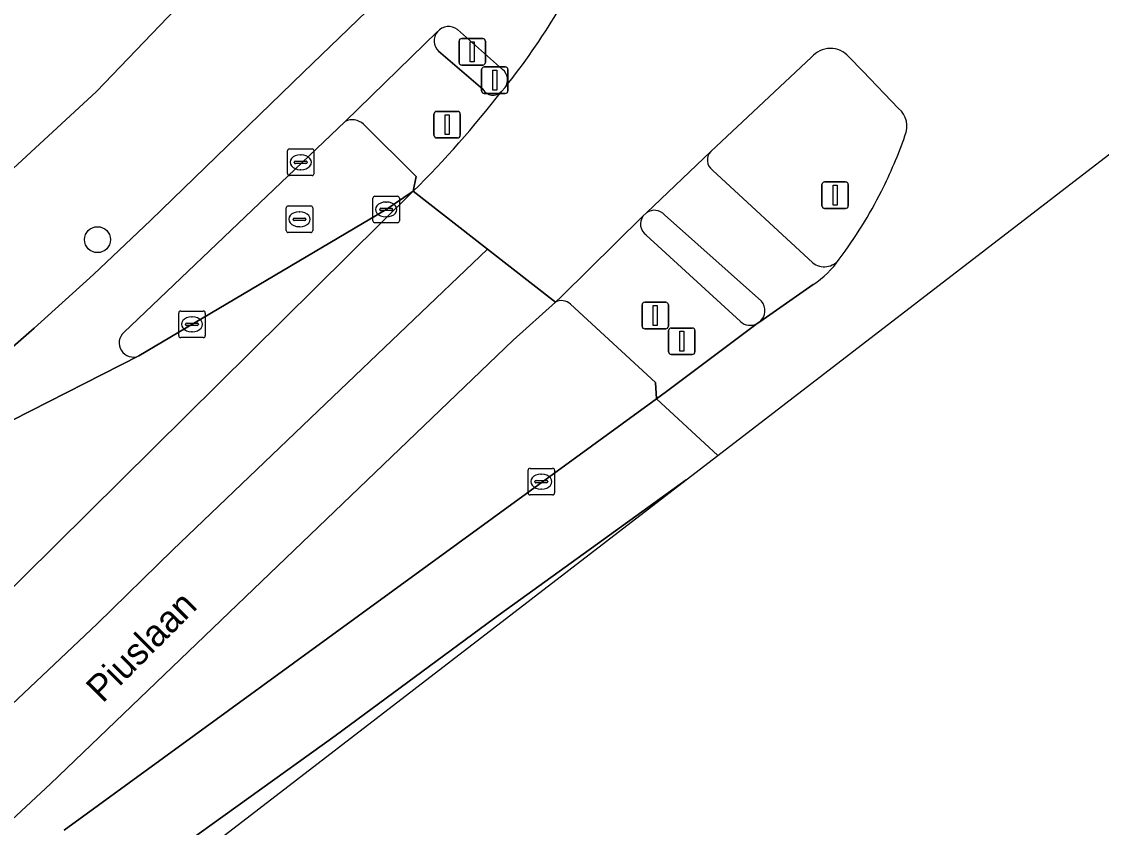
# Model space of a CAD drawing. Extents: x 162073 to 163043, y 381818 to 382561.
# Drawn here: x 162751.94 to 162792.63, y 382016.7 to 382047.07 of the extents above; entities that cross this region are included whole.
import ezdxf

# ---------------------------------------------------------------- set-up
doc = ezdxf.new("R2010")
doc.units = 0
for name, color, linetype in [('IMGEO_Berm_gesloten', 7, 'Continuous'), ('IMGEO_Boom', 7, 'Continuous'), ('IMGEO_Drukknoppaal', 7, 'Continuous'), ('IMGEO_Erf', 7, 'Continuous'), ('IMGEO_Fietspad_open', 7, 'Continuous'), ('IMGEO_Kolk', 7, 'Continuous'), ('IMGEO_Openbare_ruimte_label', 7, 'Continuous'), ('IMGEO_Portaal', 7, 'Continuous'), ('IMGEO_Rijbaan_lokaal_open', 7, 'Continuous'), ('IMGEO_Rijbaan_regionaal_gesloten', 7, 'Continuous'), ('IMGEO_Rioolput', 7, 'Continuous'), ('IMGEO_Verkeerseiland_gesloten', 7, 'Continuous'), ('IMGEO_Verkeersregelinstallatiepaal', 7, 'Continuous'), ('IMGEO_Voetpad_open', 7, 'Continuous')]:
    doc.layers.add(name, color=color, linetype=linetype)

msp = doc.modelspace()

# ---------------------------------------------------------------- linework, layer by layer
at = {"layer": 'IMGEO_Berm_gesloten'}
for points in [[(162772.059, 382036.498), (162770.462, 382035.069), (162753.027, 382018.342), (162731.928, 381998.712), (162726.692, 381994.177), (162727.302, 381993.446), (162745.011, 382008.024)], [(162775.869, 382032.852), (162775.83, 382033.473), (162772.618, 382036.419)], [(162753.538, 382016.6), (162775.869, 382032.852)]]:
    msp.add_lwpolyline(points, dxfattribs=at)
msp.add_arc((162772.285, 382036.083), 0.473, 45.3103, 118.6017, dxfattribs=at)
at = {"layer": 'IMGEO_Boom'}
msp.add_circle((162754.797, 382038.853), 0.489, dxfattribs=at)
at = {"layer": 'IMGEO_Drukknoppaal'}
for p, q in [((162768.424, 382045.533), (162768.424, 382046.333)), ((162768.424, 382046.333), (162768.424, 382045.533)), ((162768.524, 382046.433), (162769.314, 382046.433)), ((162769.314, 382046.433), (162768.524, 382046.433)), ((162769.414, 382046.333), (162769.414, 382045.533)), ((162769.414, 382045.533), (162769.414, 382046.333)), ((162769.314, 382045.433), (162768.524, 382045.433)), ((162768.524, 382045.433), (162769.314, 382045.433))]:
    msp.add_line(p, q, dxfattribs=at)
msp.add_lwpolyline([(162768.844, 382046.308), (162768.994, 382046.308), (162768.994, 382045.558), (162768.844, 382045.558), (162768.844, 382046.308)], dxfattribs=at)
for centre, start, end in [((162768.524, 382046.333), 90, 180), ((162768.524, 382046.333), 90, 180), ((162769.314, 382046.333), 0, 90), ((162769.314, 382046.333), 360, 90), ((162768.524, 382045.533), 180, 270), ((162768.524, 382045.533), 180, 270), ((162769.314, 382045.533), 270, 0), ((162769.314, 382045.533), 270, 0)]:
    msp.add_arc(centre, 0.1, start, end, dxfattribs=at)
at = {"layer": 'IMGEO_Erf'}
msp.add_lwpolyline([(162724.511, 382016.802), (162741.397, 382032.094), (162754.763, 382044.439), (162765.79, 382055.945)], dxfattribs=at)
at = {"layer": 'IMGEO_Fietspad_open'}
for points in [[(162765.967, 382048.461), (162762.552, 382045.151), (162756.804, 382039.587), (162754.646, 382037.542), (162752.404, 382035.511), (162744.085, 382028.233), (162756.358, 382034.471)], [(162768.363, 382046.769), (162770.06, 382045.265)], [(162764.128, 382043.311), (162767.609, 382046.692)], [(162755.789, 382035.359), (162764.128, 382043.311)], [(162777.909, 382042.173), (162775.493, 382039.867)], [(162781.751, 382037.98), (162777.977, 382041.478)], [(162776.169, 382039.792), (162779.82, 382036.534)], [(162779.764, 382035.761), (162781.766, 382037.157)]]:
    msp.add_lwpolyline(points, dxfattribs=at)
for centre, radius, start, end in [((162747.331, 382062.556), 29.052, 321.7942, 328.5794), ((162768.025, 382046.344), 0.542, 51.5138, 140.1481), ((162769.746, 382044.873), 0.503, 325.5079, 51.297), ((162778.235, 382041.854), 0.456, 135.6086, 235.5676), ((162775.788, 382039.445), 0.515, 42.339, 124.9992), ((162782.185, 382038.538), 0.707, 232.1369, 323.7396), ((162779.862, 382040.101), 3.506, 302.8843, 325.5894), ((162779.398, 382036.176), 0.553, 311.3863, 40.3266), ((162756.147, 382034.962), 0.534, 132.005, 293.2957)]:
    msp.add_arc(centre, radius, start, end, dxfattribs=at)
at = {"layer": 'IMGEO_Kolk'}
for p, q in [((162762.03, 382042.27), (162762.882, 382042.27)), ((162761.955, 382041.344), (162761.955, 382042.196)), ((162762.443, 382042.05), (162762.468, 382042.05)), ((162762.956, 382042.196), (162762.956, 382041.344)), ((162762.214, 382041.764), (162762.214, 382041.776)), ((162762.652, 382041.727), (162762.254, 382041.727)), ((162762.257, 382041.813), (162762.655, 382041.813)), ((162762.466, 382041.49), (162762.441, 382041.49)), ((162762.698, 382041.776), (162762.698, 382041.764)), ((162762.882, 382041.27), (162762.03, 382041.27)), ((162765.176, 382039.565), (162765.176, 382040.417)), ((162765.251, 382040.491), (162766.103, 382040.491)), ((162765.664, 382040.271), (162765.689, 382040.271)), ((162766.177, 382040.417), (162766.177, 382039.565)), ((162765.435, 382039.985), (162765.435, 382039.997)), ((162765.873, 382039.948), (162765.475, 382039.948)), ((162765.478, 382040.034), (162765.876, 382040.034)), ((162765.919, 382039.997), (162765.919, 382039.985)), ((162766.103, 382039.491), (162765.251, 382039.491)), ((162765.687, 382039.711), (162765.662, 382039.711)), ((162757.932, 382036.162), (162758.784, 382036.162)), ((162757.857, 382035.236), (162757.857, 382036.088)), ((162758.345, 382035.942), (162758.37, 382035.942)), ((162758.858, 382036.088), (162758.858, 382035.236)), ((162758.116, 382035.656), (162758.116, 382035.668)), ((162758.554, 382035.619), (162758.156, 382035.619)), ((162758.159, 382035.705), (162758.557, 382035.705)), ((162758.368, 382035.382), (162758.343, 382035.382)), ((162758.6, 382035.668), (162758.6, 382035.656)), ((162758.784, 382035.162), (162757.932, 382035.162)), ((162771.023, 382029.308), (162771.023, 382030.16)), ((162771.098, 382030.234), (162771.95, 382030.234)), ((162772.024, 382030.16), (162772.024, 382029.308)), ((162771.282, 382029.728), (162771.282, 382029.74)), ((162771.72, 382029.691), (162771.322, 382029.691)), ((162771.325, 382029.777), (162771.723, 382029.777)), ((162771.511, 382030.014), (162771.536, 382030.014)), ((162771.766, 382029.74), (162771.766, 382029.728)), ((162771.95, 382029.234), (162771.098, 382029.234)), ((162771.534, 382029.454), (162771.509, 382029.454))]:
    msp.add_line(p, q, dxfattribs=at)
for points in [[(162762.03, 382042.27), (162762.882, 382042.27)], [(162761.955, 382041.344), (162761.955, 382042.196)], [(162762.956, 382042.196), (162762.956, 382041.344)], [(162762.882, 382041.27), (162762.03, 382041.27)], [(162765.176, 382039.565), (162765.176, 382040.417)], [(162765.251, 382040.491), (162766.103, 382040.491)], [(162766.177, 382040.417), (162766.177, 382039.565)], [(162766.103, 382039.491), (162765.251, 382039.491)], [(162757.932, 382036.162), (162758.784, 382036.162)], [(162757.857, 382035.236), (162757.857, 382036.088)], [(162758.858, 382036.088), (162758.858, 382035.236)], [(162758.784, 382035.162), (162757.932, 382035.162)], [(162771.023, 382029.308), (162771.023, 382030.16)], [(162771.098, 382030.234), (162771.95, 382030.234)], [(162772.024, 382030.16), (162772.024, 382029.308)], [(162771.95, 382029.234), (162771.098, 382029.234)]]:
    msp.add_lwpolyline(points, dxfattribs=at)
for centre, radius, start, end in [((162762.032, 382042.194), 0.0765, 91.552, 178.448), ((162762.032, 382042.194), 0.0765, 91.552, 178.448), ((162762.88, 382042.194), 0.0765, 1.552, 88.448), ((162762.88, 382042.194), 0.0765, 1.552, 88.448), ((162762.254, 382041.773), 0.0403, 85.8775, 175.7526), ((162762.251, 382041.763), 0.0366, 178.938, 274.7102), ((162762.655, 382041.77), 0.043, 264.8664, 352.4533), ((162762.659, 382041.775), 0.0386, 1.7309, 96.639), ((162762.032, 382041.346), 0.0765, 181.552, 268.448), ((162762.032, 382041.346), 0.0765, 181.552, 268.448), ((162762.88, 382041.346), 0.0765, 271.552, 358.448), ((162762.88, 382041.346), 0.0765, 271.552, 358.448), ((162765.253, 382040.415), 0.0765, 91.552, 178.448), ((162765.253, 382040.415), 0.0765, 91.552, 178.448), ((162766.101, 382040.415), 0.0765, 1.552, 88.448), ((162766.101, 382040.415), 0.0765, 1.552, 88.448), ((162765.475, 382039.994), 0.0403, 85.8775, 175.7526), ((162765.472, 382039.984), 0.0366, 178.938, 274.7102), ((162765.876, 382039.991), 0.043, 264.8664, 352.4533), ((162765.88, 382039.996), 0.0386, 1.7309, 96.639), ((162765.253, 382039.567), 0.0765, 181.552, 268.448), ((162765.253, 382039.567), 0.0765, 181.552, 268.448), ((162766.101, 382039.567), 0.0765, 271.552, 358.448), ((162766.101, 382039.567), 0.0765, 271.552, 358.448), ((162757.934, 382036.086), 0.0765, 91.552, 178.448), ((162757.934, 382036.086), 0.0765, 91.552, 178.448), ((162758.782, 382036.086), 0.0765, 1.552, 88.448), ((162758.782, 382036.086), 0.0765, 1.552, 88.448), ((162758.156, 382035.665), 0.0403, 85.8775, 175.7526), ((162758.153, 382035.655), 0.0366, 178.938, 274.7102), ((162758.557, 382035.662), 0.043, 264.8664, 352.4533), ((162758.561, 382035.667), 0.0386, 1.7309, 96.639), ((162757.934, 382035.238), 0.0765, 181.552, 268.448), ((162757.934, 382035.238), 0.0765, 181.552, 268.448), ((162758.782, 382035.238), 0.0765, 271.552, 358.448), ((162758.782, 382035.238), 0.0765, 271.552, 358.448), ((162771.1, 382030.158), 0.0765, 91.552, 178.448), ((162771.1, 382030.158), 0.0765, 91.552, 178.448), ((162771.948, 382030.158), 0.0765, 1.552, 88.448), ((162771.948, 382030.158), 0.0765, 1.552, 88.448), ((162771.322, 382029.737), 0.0403, 85.8775, 175.7526), ((162771.319, 382029.727), 0.0366, 178.938, 274.7102), ((162771.723, 382029.734), 0.043, 264.8664, 352.4533), ((162771.727, 382029.739), 0.0386, 1.7309, 96.639), ((162771.1, 382029.31), 0.0765, 181.552, 268.448), ((162771.1, 382029.31), 0.0765, 181.552, 268.448), ((162771.948, 382029.31), 0.0765, 271.552, 358.448), ((162771.948, 382029.31), 0.0765, 271.552, 358.448)]:
    msp.add_arc(centre, radius, start, end, dxfattribs=at)
for centre, major_axis, ratio, start_param, end_param in [((162762.442, 382041.77), (-0.387, 0.002), 0.722429, 4.712389, 7.853982), ((162762.467, 382041.77), (-0.39, 0.002), 0.717154, 1.570796, 4.712389), ((162765.663, 382039.991), (-0.387, 0.002), 0.722429, 4.712389, 7.853982), ((162765.688, 382039.991), (-0.39, 0.002), 0.717154, 1.570796, 4.712389), ((162758.344, 382035.662), (-0.387, 0.002), 0.722429, 4.712389, 7.853982), ((162758.369, 382035.662), (-0.39, 0.002), 0.717154, 1.570796, 4.712389), ((162771.51, 382029.734), (-0.387, 0.002), 0.722429, 4.712389, 7.853982), ((162771.535, 382029.734), (-0.39, 0.002), 0.717154, 1.570796, 4.712389)]:
    msp.add_ellipse(centre, major_axis=major_axis, ratio=ratio, start_param=start_param, end_param=end_param, dxfattribs=at)
at = {"layer": 'IMGEO_Portaal'}
for p, q in [((162782.202, 382041.026), (162782.992, 382041.026)), ((162782.992, 382041.026), (162782.202, 382041.026)), ((162782.102, 382040.126), (162782.102, 382040.926)), ((162782.102, 382040.926), (162782.102, 382040.126)), ((162783.092, 382040.926), (162783.092, 382040.126)), ((162783.092, 382040.126), (162783.092, 382040.926)), ((162782.992, 382040.026), (162782.202, 382040.026)), ((162782.202, 382040.026), (162782.992, 382040.026))]:
    msp.add_line(p, q, dxfattribs=at)
msp.add_lwpolyline([(162782.522, 382040.901), (162782.672, 382040.901), (162782.672, 382040.151), (162782.522, 382040.151), (162782.522, 382040.901)], dxfattribs=at)
for centre, start, end in [((162782.202, 382040.926), 90, 180), ((162782.202, 382040.926), 90, 180), ((162782.992, 382040.926), 0, 90), ((162782.992, 382040.926), 360, 90), ((162782.202, 382040.126), 180, 270), ((162782.202, 382040.126), 180, 270), ((162782.992, 382040.126), 270, 0), ((162782.992, 382040.126), 270, 0)]:
    msp.add_arc(centre, 0.1, start, end, dxfattribs=at)
at = {"layer": 'IMGEO_Rijbaan_lokaal_open'}
msp.add_lwpolyline([(162750.779, 382024.936), (162766.691, 382040.677), (162765.677, 382039.991), (162756.358, 382034.471), (162744.085, 382028.233), (162740.88, 382025.429), (162734.558, 382019.836), (162729.315, 382015.305), (162726.69, 382013.012), (162726.574, 382012.905), (162730.391, 382008.073), (162731.798, 382009.34), (162732.012, 382009.534), (162750.053, 382025.788)], dxfattribs=at)
at = {"layer": 'IMGEO_Rijbaan_regionaal_gesloten'}
for points in [[(162781.766, 382037.157), (162779.764, 382035.761), (162779.658, 382035.688), (162776.237, 382033.127), (162775.869, 382032.852), (162778.171, 382030.722), (162803.474, 382050.201), (162818.948, 382062.362)], [(162766.691, 382040.677), (162769.492, 382038.496), (162772.059, 382036.498), (162772.281, 382036.716), (162775.356, 382039.734), (162775.493, 382039.867), (162777.909, 382042.173), (162781.712, 382045.729)], [(162783.112, 382045.749), (162783.643, 382045.199), (162784.992, 382043.8)], [(162770.16, 382044.588), (162770.02, 382044.438)], [(162769.492, 382038.496), (162766.691, 382040.677), (162750.779, 382024.936), (162733.142, 382008.036), (162732.963, 382007.864), (162731.772, 382006.723), (162723.552, 382000), (162716.816, 381994.492), (162673.553, 381959.11), (162656.834, 381945.437), (162653.733, 381942.901), (162602.901, 381901.33), (162601.322, 381900.027)], [(162678.587, 381958.753), (162709.59, 381984.248), (162711.181, 381985.616), (162714.322, 381988.176), (162720.477, 381993.259), (162726.543, 381998.269), (162728.73, 382000.13), (162731.726, 382002.679), (162737.438, 382008.003), (162743.336, 382013.499), (162749.013, 382018.928), (162754.789, 382024.377), (162757.636, 382027.166), (162763.389, 382032.664), (162769.492, 382038.496)], [(162770.462, 382035.069), (162772.059, 382036.498), (162769.492, 382038.496), (162763.389, 382032.664), (162757.636, 382027.166), (162754.789, 382024.377), (162749.013, 382018.928), (162743.336, 382013.499), (162737.438, 382008.003), (162731.726, 382002.679), (162728.73, 382000.13), (162726.543, 381998.269), (162720.477, 381993.259), (162714.322, 381988.176), (162711.181, 381985.616), (162709.59, 381984.248), (162678.587, 381958.753)], [(162667.888, 381946.191), (162710.994, 381981.337), (162726.582, 381994.087), (162726.692, 381994.177), (162731.928, 381998.712), (162753.027, 382018.342), (162770.462, 382035.069)], [(162776.979, 382029.804), (162778.171, 382030.722), (162775.869, 382032.852), (162753.538, 382016.6)], [(162668.023, 381943.382), (162708.12, 381976.793), (162776.979, 382029.804), (162769.758, 382024.585), (162763.753, 382020.148), (162757.246, 382015.477), (162750.794, 382010.733), (162744.462, 382006.076), (162737.897, 382001.398), (162734.416, 381998.779), (162727.302, 381993.446), (162715.499, 381983.729), (162667.507, 381944.555)], [(162745.011, 382008.024), (162727.302, 381993.446), (162734.416, 381998.779), (162737.897, 382001.398), (162744.462, 382006.076), (162750.794, 382010.733), (162757.246, 382015.477), (162763.753, 382020.148), (162769.758, 382024.585), (162776.979, 382029.804)]]:
    msp.add_lwpolyline(points, dxfattribs=at)
for centre, radius, start, end in [((162747.331, 382062.556), 29.052, 321.7942, 328.5794), ((162782.421, 382045.139), 0.922, 41.4128, 140.2241), ((162741.728, 382066.126), 35.648, 314.4471, 322.5265), ((162784.42, 382043.124), 0.885, 336.1409, 49.7835), ((162768.859, 382048.5), 17.346, 333.2166, 340.6987), ((162768.983, 382048.432), 17.205, 323.1742, 333.2299), ((162779.862, 382040.101), 3.506, 302.8843, 325.5894)]:
    msp.add_arc(centre, radius, start, end, dxfattribs=at)
at = {"layer": 'IMGEO_Rioolput'}
for p, q in [((162761.908, 382039.196), (162761.908, 382040.048)), ((162761.983, 382040.122), (162762.835, 382040.122)), ((162762.396, 382039.902), (162762.421, 382039.902)), ((162762.909, 382040.048), (162762.909, 382039.196)), ((162762.167, 382039.616), (162762.167, 382039.628)), ((162762.605, 382039.579), (162762.207, 382039.579)), ((162762.21, 382039.665), (162762.608, 382039.665)), ((162762.651, 382039.628), (162762.651, 382039.616)), ((162762.835, 382039.122), (162761.983, 382039.122)), ((162762.419, 382039.342), (162762.394, 382039.342))]:
    msp.add_line(p, q, dxfattribs=at)
for points in [[(162761.908, 382039.196), (162761.908, 382040.048)], [(162761.983, 382040.122), (162762.835, 382040.122)], [(162762.909, 382040.048), (162762.909, 382039.196)], [(162762.835, 382039.122), (162761.983, 382039.122)]]:
    msp.add_lwpolyline(points, dxfattribs=at)
for centre, radius, start, end in [((162761.985, 382040.046), 0.0765, 91.552, 178.448), ((162761.985, 382040.046), 0.0765, 91.552, 178.448), ((162762.833, 382040.046), 0.0765, 1.552, 88.448), ((162762.833, 382040.046), 0.0765, 1.552, 88.448), ((162762.207, 382039.625), 0.0403, 85.8775, 175.7526), ((162762.204, 382039.615), 0.0366, 178.938, 274.7102), ((162762.608, 382039.622), 0.043, 264.8664, 352.4533), ((162762.612, 382039.627), 0.0386, 1.7309, 96.639), ((162761.985, 382039.198), 0.0765, 181.552, 268.448), ((162761.985, 382039.198), 0.0765, 181.552, 268.448), ((162762.833, 382039.198), 0.0765, 271.552, 358.448), ((162762.833, 382039.198), 0.0765, 271.552, 358.448)]:
    msp.add_arc(centre, radius, start, end, dxfattribs=at)
for centre, major_axis, ratio, start_param, end_param in [((162762.395, 382039.622), (-0.387, 0.002), 0.722429, 4.712389, 7.853982), ((162762.42, 382039.622), (-0.39, 0.002), 0.717154, 1.570796, 4.712389)]:
    msp.add_ellipse(centre, major_axis=major_axis, ratio=ratio, start_param=start_param, end_param=end_param, dxfattribs=at)
at = {"layer": 'IMGEO_Verkeerseiland_gesloten'}
for points in [[(162770.06, 382045.265), (162768.363, 382046.769)], [(162767.648, 382045.953), (162769.316, 382044.526)], [(162781.712, 382045.729), (162777.909, 382042.173)], [(162784.992, 382043.8), (162783.643, 382045.199), (162783.112, 382045.749)], [(162770.02, 382044.438), (162770.16, 382044.588)], [(162764.128, 382043.311), (162755.789, 382035.359)], [(162756.358, 382034.471), (162765.677, 382039.991), (162766.691, 382040.677), (162766.801, 382041.231), (162764.817, 382043.204)], [(162777.977, 382041.478), (162781.751, 382037.98)], [(162775.493, 382039.867), (162775.356, 382039.734)], [(162779.82, 382036.534), (162776.169, 382039.792)], [(162775.474, 382039.028), (162779.029, 382035.766)], [(162779.658, 382035.688), (162779.764, 382035.761)]]:
    msp.add_lwpolyline(points, dxfattribs=at)
for centre, radius, start, end in [((162768.025, 382046.344), 0.542, 51.5138, 140.1481), ((162768.025, 382046.343), 0.543, 140.0368, 226.005), ((162782.421, 382045.139), 0.922, 41.4128, 140.2241), ((162769.746, 382044.873), 0.503, 325.5079, 51.297), ((162769.7, 382044.736), 0.437, 208.6919, 317.058), ((162784.42, 382043.124), 0.885, 336.1409, 49.7835), ((162764.394, 382042.754), 0.618, 46.8171, 115.5281), ((162768.859, 382048.5), 17.346, 333.2166, 340.6987), ((162778.235, 382041.854), 0.456, 135.6086, 235.5676), ((162768.983, 382048.432), 17.205, 323.1742, 333.2299), ((162775.788, 382039.445), 0.515, 42.339, 124.9992), ((162775.765, 382039.44), 0.504, 144.2525, 234.7247), ((162782.185, 382038.538), 0.707, 232.1369, 323.7396), ((162779.398, 382036.176), 0.553, 311.3863, 40.3266), ((162779.399, 382036.177), 0.553, 227.9755, 297.8866), ((162756.147, 382034.962), 0.534, 132.005, 293.2957)]:
    msp.add_arc(centre, radius, start, end, dxfattribs=at)
at = {"layer": 'IMGEO_Verkeersregelinstallatiepaal'}
for p, q in [((162769.274, 382044.462), (162769.274, 382045.262)), ((162769.274, 382045.262), (162769.274, 382044.462)), ((162769.374, 382045.362), (162770.164, 382045.362)), ((162770.164, 382045.362), (162769.374, 382045.362)), ((162770.264, 382045.262), (162770.264, 382044.462)), ((162770.264, 382044.462), (162770.264, 382045.262)), ((162770.164, 382044.362), (162769.374, 382044.362)), ((162769.374, 382044.362), (162770.164, 382044.362)), ((162767.478, 382042.787), (162767.478, 382043.587)), ((162767.478, 382043.587), (162767.478, 382042.787)), ((162767.578, 382043.687), (162768.368, 382043.687)), ((162768.368, 382043.687), (162767.578, 382043.687)), ((162768.468, 382043.587), (162768.468, 382042.787)), ((162768.468, 382042.787), (162768.468, 382043.587)), ((162768.368, 382042.687), (162767.578, 382042.687)), ((162767.578, 382042.687), (162768.368, 382042.687)), ((162775.322, 382035.591), (162775.322, 382036.391)), ((162775.322, 382036.391), (162775.322, 382035.591)), ((162775.422, 382036.491), (162776.212, 382036.491)), ((162776.212, 382036.491), (162775.422, 382036.491)), ((162776.312, 382036.391), (162776.312, 382035.591)), ((162776.312, 382035.591), (162776.312, 382036.391)), ((162776.212, 382035.491), (162775.422, 382035.491)), ((162775.422, 382035.491), (162776.212, 382035.491)), ((162776.322, 382034.623), (162776.322, 382035.423)), ((162776.322, 382035.423), (162776.322, 382034.623)), ((162776.422, 382035.523), (162777.212, 382035.523)), ((162777.212, 382035.523), (162776.422, 382035.523)), ((162777.312, 382035.423), (162777.312, 382034.623)), ((162777.312, 382034.623), (162777.312, 382035.423)), ((162777.212, 382034.523), (162776.422, 382034.523)), ((162776.422, 382034.523), (162777.212, 382034.523))]:
    msp.add_line(p, q, dxfattribs=at)
for points in [[(162769.694, 382045.237), (162769.844, 382045.237), (162769.844, 382044.487), (162769.694, 382044.487), (162769.694, 382045.237)], [(162767.898, 382043.562), (162768.048, 382043.562), (162768.048, 382042.812), (162767.898, 382042.812), (162767.898, 382043.562)], [(162775.742, 382036.366), (162775.892, 382036.366), (162775.892, 382035.616), (162775.742, 382035.616), (162775.742, 382036.366)], [(162776.742, 382035.398), (162776.892, 382035.398), (162776.892, 382034.648), (162776.742, 382034.648), (162776.742, 382035.398)]]:
    msp.add_lwpolyline(points, dxfattribs=at)
for centre, start, end in [((162769.374, 382045.262), 90, 180), ((162769.374, 382045.262), 90, 180), ((162770.164, 382045.262), 0, 90), ((162770.164, 382045.262), 360, 90), ((162769.374, 382044.462), 180, 270), ((162769.374, 382044.462), 180, 270), ((162770.164, 382044.462), 270, 0), ((162770.164, 382044.462), 270, 0), ((162767.578, 382043.587), 90, 180), ((162767.578, 382043.587), 90, 180), ((162768.368, 382043.587), 0, 90), ((162768.368, 382043.587), 360, 90), ((162767.578, 382042.787), 180, 270), ((162767.578, 382042.787), 180, 270), ((162768.368, 382042.787), 270, 0), ((162768.368, 382042.787), 270, 0), ((162775.422, 382036.391), 90, 180), ((162775.422, 382036.391), 90, 180), ((162776.212, 382036.391), 0, 90), ((162776.212, 382036.391), 360, 90), ((162775.422, 382035.591), 180, 270), ((162775.422, 382035.591), 180, 270), ((162776.212, 382035.591), 270, 0), ((162776.212, 382035.591), 270, 0), ((162776.422, 382035.423), 90, 180), ((162776.422, 382035.423), 90, 180), ((162777.212, 382035.423), 0, 90), ((162777.212, 382035.423), 360, 90), ((162776.422, 382034.623), 180, 270), ((162776.422, 382034.623), 180, 270), ((162777.212, 382034.623), 270, 0), ((162777.212, 382034.623), 270, 0)]:
    msp.add_arc(centre, 0.1, start, end, dxfattribs=at)
at = {"layer": 'IMGEO_Voetpad_open'}
for points in [[(162768.854, 382058.613), (162765.79, 382055.945), (162754.763, 382044.439), (162741.397, 382032.094), (162724.511, 382016.802)], [(162752.404, 382035.511), (162754.646, 382037.542), (162756.804, 382039.587), (162762.552, 382045.151), (162765.967, 382048.461)], [(162767.609, 382046.692), (162764.128, 382043.311)], [(162769.316, 382044.526), (162767.648, 382045.953)], [(162764.817, 382043.204), (162766.801, 382041.231), (162766.691, 382040.677)], [(162775.356, 382039.734), (162772.281, 382036.716), (162772.059, 382036.498)], [(162779.029, 382035.766), (162775.474, 382039.028)], [(162772.618, 382036.419), (162775.83, 382033.473), (162775.869, 382032.852), (162776.237, 382033.127), (162779.658, 382035.688)], [(162725.571, 382012.101), (162726.574, 382012.905), (162726.69, 382013.012), (162729.315, 382015.305), (162734.558, 382019.836), (162740.88, 382025.429), (162744.085, 382028.233), (162752.404, 382035.511)]]:
    msp.add_lwpolyline(points, dxfattribs=at)
for centre, radius, start, end in [((162768.025, 382046.343), 0.543, 140.0368, 226.005), ((162741.728, 382066.126), 35.648, 314.4471, 322.5265), ((162769.7, 382044.736), 0.437, 208.6919, 317.058), ((162764.394, 382042.754), 0.618, 46.8171, 115.5281), ((162775.765, 382039.44), 0.504, 144.2525, 234.7247), ((162772.285, 382036.083), 0.473, 45.3103, 118.6017), ((162779.399, 382036.177), 0.553, 227.9755, 297.8866)]:
    msp.add_arc(centre, radius, start, end, dxfattribs=at)

# ---------------------------------------------------------------- texts
at = {"layer": 'IMGEO_Openbare_ruimte_label'}
msp.add_text('Piuslaan', height=1, rotation=45.0405, dxfattribs=at).set_placement((162754.984, 382021.356))

doc.saveas('drawing.dxf')
